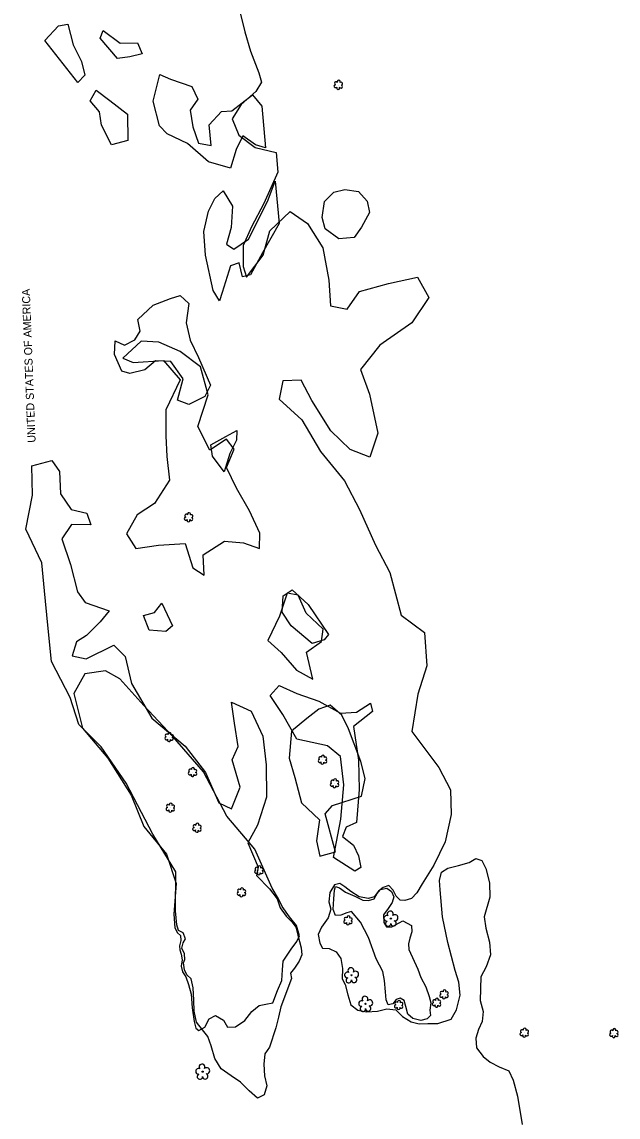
# Model space of a CAD drawing. Extents: x 3040896 to 3051146, y 687568 to 732976.
# Drawn here: x 3045656 to 3046029, y 716419 to 717104 of the extents above; entities that cross this region are included whole.
import ezdxf

# ---------------------------------------------------------------- set-up
doc = ezdxf.new("R2010")
doc.units = 0
for name, color, linetype in [('Exist Other Culture Area Outline', 7, 'Continuous'), ('Exist Property Owner Text', 7, 'Continuous'), ('Exist Vegetation Hedge Row', 7, 'Continuous'), ('Exist Vegetation Shrub CELL', 7, 'Continuous'), ('Exist Vegetation Tree CELL', 7, 'Continuous')]:
    doc.layers.add(name, color=color, linetype=linetype)

msp = doc.modelspace()

# ---------------------------------------------------------------- linework, layer by layer
at = {"layer": 'Exist Other Culture Area Outline'}
for points in [[(3045691.14, 717065.75), (3045670.54, 717092.04), (3045679.15, 717101.17), (3045684.93, 717102.16), (3045688.34, 717089.17), (3045693.5, 717078.91), (3045695.63, 717070.35), (3045691.14, 717065.75)], [(3045715.98, 717080.68), (3045705.15, 717093.42), (3045707.06, 717098.22), (3045717.74, 717090.31), (3045728.56, 717090.43), (3045731.42, 717083.68), (3045723.83, 717081.79), (3045715.98, 717080.68)], [(3045808.63, 717024.94), (3045802.36, 717026.78), (3045794.41, 717032.48), (3045790.28, 717023.87), (3045786.75, 717012.09), (3045772.87, 717016.19), (3045759.79, 717027.64), (3045747.09, 717033.73), (3045742.36, 717038.64), (3045738.42, 717054.1), (3045742.54, 717070.64), (3045749.15, 717067.75), (3045762.47, 717063.16), (3045766.27, 717055.29), (3045761.45, 717048.43), (3045763.1, 717037.99), (3045766.59, 717027.84), (3045774.55, 717026.29), (3045773.3, 717039.25), (3045781.01, 717047.5), (3045787.55, 717047.96), (3045800.44, 717058.08), (3045806.22, 717050.85), (3045808.63, 717024.94)], [(3045698.99, 717054.19), (3045702.74, 717060.96), (3045711.3, 717054.42), (3045722.29, 717045.96), (3045722.46, 717029.45), (3045712.23, 717026.84), (3045705.98, 717039.02), (3045704.86, 717047.46), (3045698.99, 717054.19)], [(3045814.64, 717004.03), (3045817.1, 716977.57), (3045806.65, 716959.21), (3045799.14, 716945.52), (3045794.24, 716944.25), (3045792.13, 716953.09), (3045786.73, 716951.09), (3045781.4, 716934.5), (3045779.87, 716929.33), (3045775.93, 716935.82), (3045771, 716957.83), (3045770.09, 716972.7), (3045772.99, 716985.22), (3045776.87, 716993.27), (3045782.07, 716998.01), (3045787.83, 716988.33), (3045787.1, 716975.2), (3045784.23, 716964.68), (3045788.84, 716961.48), (3045797.88, 716967.84), (3045809.76, 716991.27), (3045814.64, 717004.03)], [(3045728.73, 716917.54), (3045738.42, 716926.49), (3045749.25, 716930.74), (3045755.21, 716932.52), (3045760.65, 716927.51), (3045758.88, 716915.55), (3045761.56, 716904.69), (3045766.7, 716893.97), (3045774.19, 716876.63), (3045770.66, 716869.47), (3045760.52, 716864.42), (3045753.58, 716867.13), (3045756.99, 716880.49), (3045749.44, 716891.27), (3045739.86, 716891.79), (3045733.12, 716886.21), (3045723.75, 716883.86), (3045718.69, 716885.23), (3045714.25, 716895.64), (3045714.67, 716904.29), (3045720.5, 716901.51), (3045726.92, 716904.91), (3045730.12, 716910.23), (3045728.73, 716917.54)], [(3045782.65, 716822.42), (3045775.5, 716832.27), (3045774.39, 716839.27), (3045783.72, 716844.43), (3045790.65, 716848.25), (3045790.4, 716842.17), (3045786.18, 716833.88), (3045782.65, 716822.42)], [(3045752.24, 716548.07), (3045752.4, 716572.44), (3045738.04, 716596.04), (3045721.43, 716627.86), (3045705.79, 716650.66), (3045691.91, 716664.62), (3045686.4, 716681.41), (3045674.69, 716703.92), (3045672.48, 716726.6), (3045670.38, 716748), (3045668.71, 716765.61), (3045658.66, 716786.59), (3045662.96, 716807.86), (3045662.44, 716826.27), (3045674.97, 716829.53), (3045679.87, 716822.63), (3045680.47, 716808.66), (3045687, 716798.99), (3045696.95, 716796.61), (3045699.45, 716789.21), (3045687.29, 716789.59), (3045681.15, 716780.62), (3045686.7, 716764.5), (3045690.97, 716747.47), (3045695.85, 716740.78), (3045710.79, 716735.66), (3045705.3, 716728.78), (3045696.67, 716720.11), (3045690.36, 716716.13), (3045687.71, 716707.54), (3045696.51, 716705.67), (3045713.84, 716714.06), (3045720.86, 716707), (3045724.84, 716690.14), (3045737.57, 716668.47), (3045758.29, 716651.1), (3045771.13, 716634.55), (3045779.35, 716615.66), (3045787.37, 716611.77), (3045792.64, 716625.33), (3045787.64, 716642.42), (3045791.39, 716650.89), (3045789.07, 716665.46), (3045787.3, 716678.48), (3045799.69, 716672.91), (3045806.94, 716657.3), (3045809.04, 716639.35), (3045809.26, 716619.23), (3045803.57, 716601.58), (3045797.57, 716590.64), (3045804.01, 716575.39), (3045802.95, 716570.27), (3045811.06, 716561.91)], [(3045837.7, 716715.24), (3045824.5, 716726.12), (3045818.91, 716734.64), (3045819.69, 716744.92), (3045825.3, 716748.79), (3045835.18, 716739.46), (3045848.01, 716720.68), (3045845.14, 716717.42), (3045837.7, 716715.24)], [(3045743.74, 716740.31), (3045750.34, 716726.21), (3045746.27, 716722.74), (3045735.92, 716723.52), (3045732.22, 716732.59), (3045739.06, 716734.63), (3045743.74, 716740.31)], [(3045864.46, 716572.84), (3045851.11, 716581.37), (3045855.54, 716605.49), (3045857.49, 716626.79), (3045855.47, 716644.6), (3045847.31, 716651.23), (3045828.14, 716655.43), (3045819.39, 716670.87), (3045811.45, 716682.72), (3045817.13, 716688.84), (3045828.19, 716684), (3045841.88, 716679.22), (3045855.33, 716671.62), (3045865.49, 716672.15), (3045874.11, 716677.89), (3045875.44, 716672.59), (3045863.57, 716663.31), (3045866.78, 716642.25), (3045867.11, 716623.88), (3045865.38, 716603.33), (3045859.07, 716600.38), (3045856.6, 716594.61), (3045863.56, 716589.2), (3045866.68, 716582.53), (3045868.19, 716575.27), (3045864.46, 716572.84)], [(3045811.06, 716561.91), (3045815.85, 716555.67), (3045817.74, 716550.02), (3045821.55, 716544.87), (3045825.04, 716541.26), (3045827.58, 716537.99), (3045828.83, 716532.99), (3045830.83, 716524.99), (3045831.23, 716520.53), (3045829.55, 716516.67), (3045826.59, 716512.36), (3045824.23, 716509.14), (3045824.75, 716505.8), (3045818.15, 716488.2), (3045816.68, 716481.65), (3045814.96, 716474.9), (3045810.99, 716462.93), (3045808.08, 716458.78), (3045807.48, 716452.32), (3045807.99, 716445.02), (3045809.38, 716438.82), (3045807.63, 716433.2), (3045803.63, 716431.05), (3045798.24, 716435.57), (3045793.02, 716441.1), (3045787.14, 716444.91), (3045780.9, 716449.3), (3045776.78, 716455.74), (3045774.6, 716463.77), (3045772.45, 716469.66), (3045769.09, 716473.81), (3045765.47, 716478.45), (3045763.98, 716485.33), (3045763.83, 716492.36), (3045763.42, 716499.95), (3045762.15, 716505.65), (3045759.4, 716508.15), (3045757.85, 716511.31), (3045757.23, 716515.59), (3045758.08, 716517.69), (3045757.95, 716521.23), (3045756.32, 716524.77), (3045757.07, 716528.17), (3045758.56, 716530.7), (3045756.98, 716534.26), (3045754.12, 716535.78), (3045753.06, 716539.46), (3045752.24, 716548.07)], [(3045905.67, 716506.53), (3045908.72, 716500.65), (3045910.92, 716494.56), (3045911.87, 716490.56), (3045911.28, 716486.12), (3045911.65, 716482.78), (3045909.53, 716480.69), (3045905.65, 716479.51), (3045900.67, 716480.85), (3045897.59, 716483.58), (3045896.36, 716488.27), (3045895.14, 716491.99), (3045892.8, 716493.57), (3045890.25, 716492.72), (3045888.13, 716489.94), (3045885.19, 716489.45), (3045883.92, 716492.43), (3045883.56, 716497.58), (3045882.93, 716504.66), (3045881.83, 716510.19), (3045877.72, 716518.12), (3045872.93, 716531.38), (3045867.94, 716540.94), (3045862.25, 716547.62), (3045859.37, 716546.9), (3045855.6, 716545.42), (3045852.21, 716545.29), (3045850.74, 716548.85), (3045851.27, 716555.61), (3045851.76, 716561.03), (3045852.4, 716563.38), (3045854.82, 716562.53), (3045858.48, 716559.84), (3045864.37, 716557.32), (3045869.45, 716554.85), (3045872.92, 716554.65), (3045876.41, 716555.66), (3045878.44, 716559.01), (3045880.48, 716561.43), (3045884.48, 716562.22), (3045887.38, 716560.09), (3045888.79, 716556.9), (3045887.63, 716553.22), (3045885.29, 716549.58), (3045882.36, 716545.67), (3045882.48, 716540.83), (3045884.24, 716538.01), (3045887.49, 716538.03), (3045894.47, 716541.82), (3045899.87, 716539.03), (3045900.05, 716535.07), (3045898.7, 716530.94), (3045897.85, 716527.54), (3045898.05, 716523.91), (3045903.7, 716511.67), (3045905.67, 716506.53)]]:
    msp.add_lwpolyline(points, dxfattribs=at)
at = {"layer": 'Exist Vegetation Hedge Row'}
for points in [[(3045791.46, 717114.31), (3045795.68, 717097.33), (3045799.07, 717085.2), (3045804.33, 717071.81)], [(3045804.33, 717071.81), (3045806.05, 717065.93), (3045802.47, 717060.03), (3045793.42, 717051.87), (3045787.69, 717043.03), (3045791.97, 717032.75), (3045801.99, 717025.04), (3045815.15, 717022.03), (3045816.34, 717009.76), (3045807.45, 716990.13), (3045799.84, 716975.54), (3045794.5, 716963.91), (3045794.63, 716950.64), (3045796.7, 716944.06), (3045807, 716957.82), (3045811.25, 716973), (3045823.91, 716985.04), (3045834.9, 716977.65), (3045844.38, 716962.33), (3045848.21, 716942.18), (3045849.25, 716926.12), (3045859.59, 716924.08), (3045867.25, 716935.12), (3045885.51, 716940.03), (3045903.47, 716944.14), (3045910.73, 716931.35), (3045899.96, 716915.61), (3045880.06, 716901.6), (3045867.9, 716886.29), (3045873.54, 716871.01), (3045878.76, 716846.64), (3045873.78, 716831.53), (3045861.51, 716836.34), (3045849.48, 716848.04), (3045837.59, 716866.93), (3045830.81, 716879.78), (3045819.48, 716879.31), (3045817.18, 716867.77), (3045831.24, 716854.87), (3045842.9, 716835.19), (3045857.85, 716816.76), (3045867.2, 716798.91), (3045877.22, 716776.51), (3045886.2, 716759.43), (3045893.34, 716732.9), (3045908.02, 716721.94), (3045909.47, 716701.29), (3045903.82, 716683.45), (3045900.01, 716660.22), (3045916.98, 716637.75), (3045924.12, 716623.71), (3045924.68, 716608.22), (3045920.88, 716591.21)], [(3045858.14, 716998.84), (3045866.72, 716997.51), (3045872.17, 716991.56), (3045873.61, 716984.45), (3045868.46, 716975.3), (3045864.05, 716968.89), (3045854.34, 716968.05), (3045845.81, 716974.24), (3045843.87, 716981.45), (3045845.38, 716991.42), (3045851.16, 716997.26), (3045858.14, 716998.84)], [(3045805.01, 716784.14), (3045798.62, 716798.12), (3045790.45, 716812.21), (3045784.11, 716825.18), (3045788.99, 716836.69), (3045784.26, 716842.9), (3045773.85, 716836.05), (3045766.23, 716850.66), (3045772.63, 716870.51), (3045767.89, 716888.12), (3045755.17, 716897.53), (3045741.83, 716903.52), (3045730.74, 716904.07), (3045719.46, 716893.4), (3045725.9, 716890.8), (3045744.77, 716892.09), (3045755.14, 716879.92), (3045746.21, 716861.23), (3045746.2, 716844.99), (3045746.96, 716832), (3045748.47, 716817.32), (3045739.2, 716802.64), (3045728.32, 716795.65), (3045721.72, 716783.58), (3045727.56, 716774.45), (3045741.66, 716776.58), (3045758.35, 716777.54), (3045763.05, 716762.36), (3045770.14, 716757.78), (3045769.62, 716770.58), (3045783.02, 716779.01), (3045794.81, 716777.98), (3045804.88, 716774.44), (3045805.01, 716784.14)], [(3045844.52, 716724.11), (3045834.05, 716734.08), (3045829.04, 716745.46), (3045822.15, 716746.68), (3045817.26, 716732.22), (3045810.09, 716717.04), (3045818.41, 716709.45), (3045827.91, 716698.57), (3045838.16, 716692.94), (3045834.17, 716709.74), (3045843.59, 716716.45), (3045844.52, 716724.11)], [(3045812.74, 716562.28), (3045801.9, 716586.66), (3045784.3, 716607.25), (3045769.79, 716634.87), (3045750.63, 716657.1), (3045732.55, 716676.46), (3045717.39, 716693.16), (3045708.56, 716698.15), (3045695.62, 716696.18), (3045688.74, 716683.87), (3045694.2, 716662.26), (3045710.03, 716643.45), (3045724.63, 716620.33), (3045732.48, 716600.86), (3045746.67, 716583.6), (3045752.65, 716565.27), (3045751.28, 716545.95)], [(3045860.36, 716661.9), (3045856.28, 716670.28), (3045848.93, 716676.7), (3045841.91, 716674.16), (3045834.4, 716668.22), (3045824.73, 716660.4), (3045823.28, 716643.6), (3045826.95, 716631.51), (3045830.96, 716615.51), (3045842.23, 716604.93), (3045840.41, 716591.92), (3045842.48, 716582.21), (3045852.37, 716585.04), (3045845.9, 716608.82), (3045850.44, 716613.98), (3045868.56, 716619.84), (3045870.77, 716630.85), (3045868.21, 716641.42), (3045860.36, 716661.9)], [(3045920.88, 716591.21), (3045913.7, 716576.55), (3045906.43, 716564.97), (3045903.16, 716559.33), (3045899.78, 716555.8), (3045895.57, 716554.53), (3045892.67, 716554.76), (3045890.26, 716557.26), (3045888.26, 716561.08), (3045885.69, 716563.85), (3045882.2, 716562.79), (3045879.27, 716560.41), (3045876.5, 716556.92), (3045872.85, 716555.84), (3045867.08, 716556.89), (3045861.97, 716560.11), (3045858.23, 716563.13), (3045855, 716565.26), (3045851.78, 716564.31), (3045848.75, 716559.58), (3045848.2, 716553.72), (3045849.33, 716549.18), (3045847.71, 716543.8), (3045843.47, 716537.9), (3045841.57, 716533.29), (3045842.6, 716527.97), (3045844.23, 716524.86), (3045848.41, 716524.59), (3045852.82, 716522.55), (3045855.57, 716518.4), (3045856.66, 716512.13), (3045856.44, 716505.67), (3045858.31, 716502.09), (3045859.91, 716495.6), (3045861.93, 716489.46), (3045866.26, 716485.94), (3045871.75, 716485), (3045878.53, 716485.48), (3045884.35, 716486.95), (3045889.99, 716486.24), (3045894.09, 716482.15), (3045899.62, 716478.73), (3045904.55, 716477.5), (3045910.05, 716477.72), (3045916.3, 716477.63), (3045924.68, 716480.44), (3045927.99, 716486.26), (3045930.29, 716495.41), (3045929.32, 716503.54), (3045927.19, 716510.76), (3045922.46, 716528.29), (3045919.1, 716544.36), (3045917.67, 716561.31), (3045917.32, 716567.14), (3045918.49, 716572.37), (3045922.52, 716574.74), (3045929.09, 716576.4), (3045935.87, 716578.33), (3045939.99, 716580.81), (3045943.67, 716579.55), (3045946.33, 716574.58), (3045948.55, 716565.59), (3045948.72, 716556.69), (3045945.29, 716544.42), (3045946.32, 716537.21), (3045948.52, 716528.51), (3045949.21, 716520.71), (3045946.53, 716513.02), (3045943.07, 716506.82), (3045942.73, 716492.15), (3045944.57, 716485.29), (3045944.07, 716478.9), (3045941.68, 716474.03), (3045940.02, 716468.46), (3045940.41, 716462.55), (3045944.6, 716457.06), (3045949.05, 716453.53), (3045954.64, 716450.57), (3045960.65, 716448.08), (3045963.39, 716442.39), (3045965.97, 716432.25), (3045968.92, 716414.6)], [(3045751.28, 716545.95), (3045751.9, 716537.57), (3045753.46, 716534.44), (3045755.45, 716532.69), (3045755.66, 716529.56), (3045754.88, 716526.27), (3045755.09, 716523.64), (3045755.75, 716521.03), (3045756.36, 716517.43), (3045755.82, 716513.61), (3045756.68, 716510.03), (3045758.83, 716506.82), (3045760.51, 716502.12), (3045762.03, 716496.02), (3045762.62, 716487.45), (3045763.89, 716478.98), (3045764.94, 716474.89), (3045766.86, 716473.35), (3045770.68, 716475.34), (3045773.42, 716480.66), (3045777.37, 716482.61), (3045782.23, 716479.84), (3045784.79, 716475.37), (3045789.82, 716475.69), (3045795.73, 716479.6), (3045800.04, 716485.12), (3045804.5, 716488.96), (3045808.82, 716489.75), (3045813.17, 716490.64), (3045816.12, 716498.36), (3045818.66, 716504.48), (3045819.22, 716511.24), (3045819.56, 716516.72), (3045824.56, 716524.13), (3045828.03, 716528.94), (3045829.71, 716532.55), (3045827.92, 716538.91), (3045823.65, 716544.35), (3045818.99, 716550.72), (3045816.7, 716555.6), (3045812.74, 716562.28)]]:
    msp.add_lwpolyline(points, dxfattribs=at)
at = {"layer": 'Exist Vegetation Shrub CELL'}
for p, q in [((3045854.1, 717064.1), (3045854.1, 717064.1)), ((3045760.53, 716793.86), (3045760.53, 716793.86)), ((3045748.35, 716656.52), (3045748.35, 716656.52)), ((3045844.23, 716642.37), (3045844.23, 716642.37)), ((3045762.98, 716634.65), (3045762.98, 716634.65)), ((3045851.75, 716627.61), (3045851.75, 716627.61)), ((3045749.15, 716612.4), (3045749.15, 716612.4)), ((3045765.76, 716599.84), (3045765.76, 716599.84)), ((3045804.47, 716573.24), (3045804.47, 716573.24)), ((3045793.58, 716559.5), (3045793.58, 716559.5)), ((3045860.21, 716541.96), (3045860.21, 716541.96)), ((3045920.22, 716495.74), (3045920.22, 716495.74)), ((3045891.83, 716489.08), (3045891.83, 716489.08)), ((3045915.5, 716490.48), (3045915.5, 716490.48)), ((3045970.35, 716471.79), (3045970.35, 716471.79)), ((3046026.35, 716471.49), (3046026.35, 716471.49))]:
    msp.add_line(p, q, dxfattribs=at)
for centre, radius, start, end in [((3045852.62, 717065.23), 0.968, 35.89076, 245.42165), ((3045854.33, 717066.14), 0.99, 334.83907, 200.47174), ((3045855.78, 717064.97), 0.929, 284.45672, 126.08612), ((3045852.3, 717063.4), 0.955, 95.10992, 327.95341), ((3045853.97, 717062.42), 0.984, 151.27966, 21.38702), ((3045855.74, 717063.17), 0.937, 204.99133, 73.46012), ((3045758.73, 716793.16), 0.955, 95.10992, 327.95341), ((3045759.05, 716794.99), 0.968, 35.89076, 245.42165), ((3045760.4, 716792.18), 0.984, 151.27966, 21.38702), ((3045760.76, 716795.9), 0.99, 334.83907, 200.47174), ((3045762.17, 716792.94), 0.937, 204.99133, 73.46012), ((3045762.21, 716794.73), 0.929, 284.45672, 126.08612), ((3045746.55, 716655.81), 0.955, 95.10992, 327.95341), ((3045746.87, 716657.64), 0.968, 35.89076, 245.42165), ((3045748.22, 716654.83), 0.984, 151.27966, 21.38702), ((3045748.58, 716658.56), 0.99, 334.83907, 200.47174), ((3045749.99, 716655.59), 0.937, 204.99133, 73.46012), ((3045750.02, 716657.38), 0.929, 284.45672, 126.08612), ((3045842.43, 716641.67), 0.955, 95.10992, 327.95341), ((3045842.75, 716643.5), 0.968, 35.89076, 245.42165), ((3045844.46, 716644.41), 0.99, 334.83907, 200.47174), ((3045845.87, 716641.44), 0.937, 204.99133, 73.46012), ((3045845.9, 716643.24), 0.929, 284.45672, 126.08612), ((3045761.18, 716633.94), 0.955, 95.10992, 327.95341), ((3045761.5, 716635.78), 0.968, 35.89076, 245.42165), ((3045763.21, 716636.69), 0.99, 334.83907, 200.47174), ((3045764.62, 716633.72), 0.937, 204.99133, 73.46012), ((3045764.65, 716635.52), 0.929, 284.45672, 126.08612), ((3045844.1, 716640.69), 0.984, 151.27966, 21.38702), ((3045762.85, 716632.96), 0.984, 151.27966, 21.38702), ((3045849.95, 716626.91), 0.955, 95.10992, 327.95341), ((3045850.27, 716628.74), 0.968, 35.89076, 245.42165), ((3045851.98, 716629.65), 0.99, 334.83907, 200.47174), ((3045853.39, 716626.68), 0.937, 204.99133, 73.46012), ((3045853.42, 716628.48), 0.929, 284.45672, 126.08612), ((3045851.62, 716625.93), 0.984, 151.27966, 21.38702), ((3045747.67, 716613.53), 0.968, 35.89076, 245.42165), ((3045749.38, 716614.44), 0.99, 334.83907, 200.47174), ((3045750.82, 716613.27), 0.929, 284.45672, 126.08612), ((3045747.35, 716611.7), 0.955, 95.10992, 327.95341), ((3045749.02, 716610.72), 0.984, 151.27966, 21.38702), ((3045750.79, 716611.47), 0.937, 204.99133, 73.46012), ((3045764.28, 716600.96), 0.968, 35.89076, 245.42165), ((3045765.99, 716601.88), 0.99, 334.83907, 200.47174), ((3045767.43, 716600.7), 0.929, 284.45672, 126.08612), ((3045763.96, 716599.13), 0.955, 95.10992, 327.95341), ((3045765.63, 716598.15), 0.984, 151.27966, 21.38702), ((3045767.4, 716598.91), 0.937, 204.99133, 73.46012), ((3045802.67, 716572.53), 0.955, 95.10992, 327.95341), ((3045802.98, 716574.36), 0.968, 35.89076, 245.42165), ((3045804.7, 716575.28), 0.99, 334.83907, 200.47174), ((3045806.1, 716572.31), 0.937, 204.99133, 73.46012), ((3045806.14, 716574.1), 0.929, 284.45672, 126.08612), ((3045804.34, 716571.55), 0.984, 151.27966, 21.38702), ((3045791.78, 716558.79), 0.955, 95.10992, 327.95341), ((3045792.1, 716560.62), 0.968, 35.89076, 245.42165), ((3045793.81, 716561.54), 0.99, 334.83907, 200.47174), ((3045795.22, 716558.57), 0.937, 204.99133, 73.46012), ((3045795.25, 716560.37), 0.929, 284.45672, 126.08612), ((3045793.45, 716557.81), 0.984, 151.27966, 21.38702), ((3045858.41, 716541.26), 0.955, 95.10992, 327.95341), ((3045858.73, 716543.09), 0.968, 35.89076, 245.42165), ((3045860.08, 716540.28), 0.984, 151.27966, 21.38702), ((3045860.44, 716544), 0.99, 334.83907, 200.47174), ((3045861.85, 716541.03), 0.937, 204.99133, 73.46012), ((3045861.88, 716542.83), 0.929, 284.45672, 126.08612), ((3045918.74, 716496.87), 0.968, 35.89076, 245.42165), ((3045920.45, 716497.78), 0.99, 334.83907, 200.47174), ((3045921.9, 716496.61), 0.929, 284.45672, 126.08612), ((3045890.34, 716490.21), 0.968, 35.89076, 245.42165), ((3045892.06, 716491.12), 0.99, 334.83907, 200.47174), ((3045893.5, 716489.95), 0.929, 284.45672, 126.08612), ((3045913.7, 716489.78), 0.955, 95.10992, 327.95341), ((3045914.01, 716491.61), 0.968, 35.89076, 245.42165), ((3045915.72, 716492.52), 0.99, 334.83907, 200.47174), ((3045917.17, 716491.35), 0.929, 284.45672, 126.08612), ((3045918.42, 716495.03), 0.955, 95.10992, 327.95341), ((3045920.1, 716494.06), 0.984, 151.27966, 21.38702), ((3045921.86, 716494.81), 0.937, 204.99133, 73.46012), ((3045890.03, 716488.38), 0.955, 95.10992, 327.95341), ((3045891.7, 716487.4), 0.984, 151.27966, 21.38702), ((3045893.46, 716488.15), 0.937, 204.99133, 73.46012), ((3045915.37, 716488.8), 0.984, 151.27966, 21.38702), ((3045917.13, 716489.55), 0.937, 204.99133, 73.46012), ((3045968.55, 716471.08), 0.955, 95.10992, 327.95341), ((3045968.87, 716472.91), 0.968, 35.89076, 245.42165), ((3045970.22, 716470.1), 0.984, 151.27966, 21.38702), ((3045970.58, 716473.83), 0.99, 334.83907, 200.47174), ((3045971.99, 716470.86), 0.937, 204.99133, 73.46012), ((3045972.02, 716472.65), 0.929, 284.45672, 126.08612), ((3046024.55, 716470.78), 0.955, 95.10992, 327.95341), ((3046024.86, 716472.62), 0.968, 35.89076, 245.42165), ((3046026.22, 716469.8), 0.984, 151.27966, 21.38702), ((3046026.58, 716473.53), 0.99, 334.83907, 200.47174), ((3046027.98, 716470.56), 0.937, 204.99133, 73.46012), ((3046028.02, 716472.36), 0.929, 284.45672, 126.08612)]:
    msp.add_arc(centre, radius, start, end, dxfattribs=at)
at = {"layer": 'Exist Vegetation Tree CELL'}
for p, q in [((3045886.9, 716543.22), (3045886.9, 716543.22)), ((3045862.29, 716507.84), (3045862.29, 716507.84)), ((3045871.12, 716489.99), (3045871.12, 716489.99)), ((3045769.25, 716447.62), (3045769.25, 716447.62))]:
    msp.add_line(p, q, dxfattribs=at)
for centre in [(3045886.9, 716543.22), (3045862.29, 716507.84), (3045871.12, 716489.99), (3045769.25, 716447.62)]:
    msp.add_circle(centre, 0.326, dxfattribs=at)
for centre, radius, start, end in [((3045886.51, 716546.09), 1.86, 330.16508, 219.71335), ((3045889.45, 716543.81), 1.9, 257.1011, 134.19993), ((3045884.29, 716543.38), 1.73, 62.66361, 279.3457), ((3045885.2, 716540.1), 1.69, 111.56708, 6.23104), ((3045888.57, 716540.32), 1.7, 181.28216, 74.55999), ((3045861.91, 716510.71), 1.86, 330.16508, 219.71335), ((3045859.69, 716507.99), 1.73, 62.66361, 279.3457), ((3045860.59, 716504.71), 1.69, 111.56708, 6.23104), ((3045863.96, 716504.94), 1.7, 181.28216, 74.55999), ((3045864.84, 716508.42), 1.9, 257.1011, 134.19993), ((3045868.52, 716490.15), 1.73, 62.66361, 279.3457), ((3045870.74, 716492.87), 1.86, 330.16508, 219.71335), ((3045873.67, 716490.58), 1.9, 257.1011, 134.19993), ((3045869.42, 716486.87), 1.69, 111.56708, 6.23104), ((3045872.79, 716487.09), 1.7, 181.28216, 74.55999), ((3045768.86, 716450.5), 1.86, 330.16508, 219.71335), ((3045771.8, 716448.21), 1.9, 257.1011, 134.19993), ((3045766.64, 716447.78), 1.73, 62.66361, 279.3457), ((3045767.54, 716444.5), 1.69, 111.56708, 6.23104), ((3045770.92, 716444.72), 1.7, 181.28216, 74.55999)]:
    msp.add_arc(centre, radius, start, end, dxfattribs=at)

# ---------------------------------------------------------------- texts
at = {"layer": 'Exist Property Owner Text'}
msp.add_text(' UNITED STATES OF AMERICA', height=5.0005, rotation=92.18002, dxfattribs=at).set_placement((3045664.93, 716838.88))

doc.saveas('drawing.dxf')
